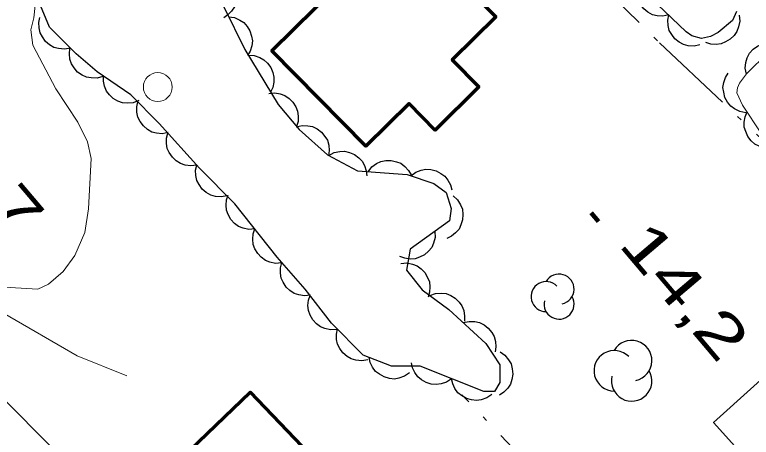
# Model space of a CAD drawing. Extents: x 386081 to 389416, y 5130568 to 5134082.
# Drawn here: x 387238.2 to 387289.3, y 5132090.8 to 5132120.1 of the extents above; entities that cross this region are included whole.
import ezdxf

# ---------------------------------------------------------------- set-up
doc = ezdxf.new("R2010")
doc.units = 0
doc.header["$LTSCALE"] = 1.2
doc.linetypes.add('DOT_DASHED', pattern=[7.7, 5, -1.2, 0.3, -1.2])
for name, color, linetype, lineweight in [('19', 7, 'Continuous', 13), ('2', 7, 'Continuous', 13), ('3', 7, 'Continuous', 140), ('31', 7, 'Continuous', 70), ('36', 7, 'Continuous', 13), ('41', 7, 'DOT_DASHED', 25), ('44', 7, 'Continuous', 25)]:
    doc.layers.add(name, color=color, linetype=linetype, lineweight=lineweight)

msp = doc.modelspace()

# ---------------------------------------------------------------- linework, layer by layer
at = {"layer": '19'}
for points in [[(387245.95, 5132095.05), (387242.49, 5132096.42), (387237.39, 5132099.38), (387233.93, 5132101.69), (387228.29, 5132106), (387224.02, 5132110.16), (387220.07, 5132114.17), (387217.54, 5132117.13), (387216.36, 5132118.88), (387215.85, 5132119.97), (387215.6, 5132120.86), (387215.78, 5132122.18)], [(387210.56, 5132117.01), (387211.98, 5132117.09), (387213.59, 5132116.8), (387216.05, 5132114.97), (387223.73, 5132106.84), (387228.61, 5132102.23), (387241.12, 5132089.7)]]:
    msp.add_lwpolyline(points, dxfattribs=at)
at = {"layer": '2'}
msp.add_lwpolyline([(387235.5, 5132101.3), (387239.76, 5132101.04), (387240.5, 5132101.4), (387241.52, 5132102.28), (387242.35, 5132103.38), (387243.04, 5132104.98), (387243.28, 5132106.63), (387243.47, 5132110.12), (387243.21, 5132111.26), (387242.54, 5132112.63), (387241.01, 5132114.94), (387239.42, 5132117.97), (387239.28, 5132119.05), (387239.49, 5132119.87), (387239.69, 5132121.82)], dxfattribs=at)
at = {"layer": '3'}
msp.add_line((387278.19, 5132106.35), (387278.7, 5132105.74), dxfattribs=at)
at = {"layer": '31'}
for points in [[(387265.1, 5132126.53), (387271.58, 5132119.94), (387268.55, 5132116.96), (387270.4, 5132115.08), (387267.36, 5132112.09), (387265.56, 5132113.92), (387262.55, 5132110.96), (387256.02, 5132117.59)], [(387260.68, 5132087.48), (387251.72, 5132078.9), (387245.57, 5132085.33), (387254.52, 5132093.91)]]:
    msp.add_lwpolyline(points, close=True, dxfattribs=at)
at = {"layer": '31', "lineweight": 35}
msp.add_lwpolyline([(387292.52, 5132097.06), (387286.7, 5132091.81), (387291.12, 5132086.9), (387296.95, 5132092.14)], close=True, dxfattribs=at)
at = {"layer": '36'}
msp.add_circle((387248.098, 5132115.07), 1, dxfattribs=at)
at = {"layer": '41'}
for points in [[(387270.69, 5132130.26), (387282.94, 5132118.13), (387290.05, 5132111.45), (387297.4, 5132104.76), (387304.39, 5132097.95)], [(387281.46, 5132080.86), (387276.07, 5132086.55), (387269.22, 5132093.73)]]:
    msp.add_lwpolyline(points, dxfattribs=at)
at = {"layer": '44', "linetype": 'DOT_DASHED'}
for points in [[(387288.29, 5132120.32), (387288.02, 5132119.68), (387287.02, 5132118.86), (387286.49, 5132118.57), (387285.87, 5132118.43), (387285.18, 5132118.62), (387284.8, 5132118.9), (387280.3, 5132123.22)], [(387252.68, 5132120.63), (387254.14, 5132117.67), (387256.45, 5132113.85), (387257.92, 5132112.12), (387259.88, 5132110.38), (387261.97, 5132109.26), (387265.42, 5132109), (387267.26, 5132108.37), (387268.12, 5132107.75), (387268.48, 5132106.64), (387268.35, 5132105.78), (387265.63, 5132103.83), (387265.37, 5132102.36), (387266.47, 5132101), (387268.31, 5132099.64), (387270.89, 5132097.28), (387271.86, 5132095.8), (387271.85, 5132094.57), (387271.48, 5132093.96), (387270.74, 5132093.96), (387266.31, 5132095.71), (387264.34, 5132095.72), (387262.37, 5132096.47), (387260.17, 5132098.7), (387258.34, 5132101.05), (387256.38, 5132103.27), (387253.45, 5132106.98), (387251, 5132109.45), (387248.19, 5132112.54), (387246.23, 5132114.52), (387243.9, 5132116.13), (387242.43, 5132117.37), (387240.59, 5132119.22), (387239.5, 5132121.81)]]:
    msp.add_lwpolyline(points, dxfattribs=at)
at = {"layer": '44'}
for points in [[(387252.69, 5132122.87), (387253.04, 5132122.63), (387253.29, 5132122.32), (387253.46, 5132122.03), (387253.55, 5132121.69), (387253.58, 5132121.32), (387253.51, 5132120.95), (387253.42, 5132120.63), (387253.23, 5132120.34), (387252.97, 5132120.07), (387252.68, 5132119.87)], [(387283.58, 5132120.07), (387283.17, 5132119.98), (387282.77, 5132120.02), (387282.45, 5132120.09), (387282.14, 5132120.26), (387281.85, 5132120.49), (387281.62, 5132120.8), (387281.46, 5132121.08), (387281.38, 5132121.42), (387281.36, 5132121.79), (387281.42, 5132122.15)], [(387253.02, 5132119.95), (387253.43, 5132119.89), (387253.8, 5132119.72), (387254.08, 5132119.54), (387254.31, 5132119.28), (387254.5, 5132118.96), (387254.61, 5132118.6), (387254.67, 5132118.28), (387254.63, 5132117.93), (387254.52, 5132117.57), (387254.34, 5132117.26)], [(387285.75, 5132117.99), (387285.34, 5132117.9), (387284.93, 5132117.94), (387284.61, 5132118.01), (387284.3, 5132118.18), (387284.01, 5132118.41), (387283.79, 5132118.72), (387283.62, 5132119), (387283.54, 5132119.34), (387283.52, 5132119.71), (387283.58, 5132120.07)], [(387288.48, 5132120.05), (387288.52, 5132119.64), (387288.43, 5132119.24), (387288.32, 5132118.93), (387288.12, 5132118.64), (387287.85, 5132118.39), (387287.52, 5132118.2), (387287.22, 5132118.06), (387286.87, 5132118.03), (387286.5, 5132118.05), (387286.16, 5132118.15)], [(387242.03, 5132117.77), (387241.62, 5132117.69), (387241.21, 5132117.74), (387240.89, 5132117.82), (387240.59, 5132117.99), (387240.31, 5132118.23), (387240.09, 5132118.55), (387239.93, 5132118.83), (387239.86, 5132119.18), (387239.85, 5132119.55), (387239.91, 5132119.9)], [(387288.98, 5132115.97), (387288.9, 5132116.38), (387288.94, 5132116.78), (387289.02, 5132117.1), (387289.2, 5132117.41), (387289.44, 5132117.69), (387289.75, 5132117.91), (387290.04, 5132118.07), (387290.38, 5132118.14), (387290.75, 5132118.15), (387291.11, 5132118.08)], [(387244.29, 5132115.8), (387243.89, 5132115.69), (387243.48, 5132115.7), (387243.15, 5132115.75), (387242.84, 5132115.9), (387242.53, 5132116.11), (387242.29, 5132116.4), (387242.1, 5132116.67), (387242, 5132117.01), (387241.96, 5132117.38), (387242, 5132117.74)], [(387254.38, 5132117.28), (387254.8, 5132117.25), (387255.18, 5132117.12), (387255.47, 5132116.96), (387255.72, 5132116.72), (387255.94, 5132116.42), (387256.08, 5132116.07), (387256.17, 5132115.75), (387256.16, 5132115.4), (387256.08, 5132115.04), (387255.93, 5132114.71)], [(387246.79, 5132114.14), (387246.4, 5132113.98), (387245.99, 5132113.95), (387245.66, 5132113.97), (387245.33, 5132114.09), (387245.01, 5132114.27), (387244.74, 5132114.54), (387244.53, 5132114.79), (387244.4, 5132115.12), (387244.32, 5132115.48), (387244.32, 5132115.84)], [(387288.93, 5132113.29), (387288.52, 5132113.37), (387288.16, 5132113.55), (387287.89, 5132113.74), (387287.67, 5132114.02), (387287.49, 5132114.34), (387287.4, 5132114.71), (387287.35, 5132115.03), (387287.41, 5132115.38), (387287.53, 5132115.73), (387287.72, 5132116.04)], [(387255.8, 5132114.62), (387256.22, 5132114.66), (387256.61, 5132114.59), (387256.93, 5132114.48), (387257.22, 5132114.28), (387257.48, 5132114.02), (387257.68, 5132113.69), (387257.81, 5132113.4), (387257.85, 5132113.05), (387257.84, 5132112.68), (387257.74, 5132112.33)], [(387248.82, 5132111.91), (387248.41, 5132111.83), (387248, 5132111.87), (387247.68, 5132111.95), (387247.38, 5132112.13), (387247.1, 5132112.37), (387246.88, 5132112.68), (387246.72, 5132112.97), (387246.65, 5132113.32), (387246.64, 5132113.69), (387246.71, 5132114.04)], [(387290.68, 5132110.84), (387290.26, 5132110.85), (387289.87, 5132110.97), (387289.57, 5132111.11), (387289.31, 5132111.34), (387289.08, 5132111.63), (387288.93, 5132111.98), (387288.82, 5132112.29), (387288.82, 5132112.64), (387288.88, 5132113.01), (387289.02, 5132113.34)], [(387257.72, 5132112.3), (387258.12, 5132112.41), (387258.53, 5132112.39), (387258.85, 5132112.33), (387259.17, 5132112.17), (387259.46, 5132111.95), (387259.7, 5132111.65), (387259.88, 5132111.38), (387259.97, 5132111.04), (387260.01, 5132110.67), (387259.96, 5132110.31)], [(387250.81, 5132109.66), (387250.39, 5132109.6), (387249.99, 5132109.66), (387249.68, 5132109.76), (387249.38, 5132109.95), (387249.11, 5132110.2), (387248.9, 5132110.52), (387248.76, 5132110.81), (387248.7, 5132111.16), (387248.7, 5132111.53), (387248.79, 5132111.88)], [(387259.97, 5132110.33), (387260.34, 5132110.52), (387260.74, 5132110.6), (387261.07, 5132110.62), (387261.41, 5132110.54), (387261.75, 5132110.39), (387262.06, 5132110.16), (387262.29, 5132109.93), (387262.46, 5132109.62), (387262.58, 5132109.27), (387262.62, 5132108.91)], [(387262.7, 5132109.2), (387262.96, 5132109.53), (387263.3, 5132109.76), (387263.59, 5132109.91), (387263.94, 5132109.98), (387264.3, 5132109.98), (387264.68, 5132109.89), (387264.98, 5132109.78), (387265.26, 5132109.56), (387265.51, 5132109.29), (387265.69, 5132108.98)], [(387252.91, 5132107.52), (387252.5, 5132107.45), (387252.1, 5132107.49), (387251.78, 5132107.57), (387251.47, 5132107.75), (387251.19, 5132107.99), (387250.97, 5132108.3), (387250.81, 5132108.58), (387250.74, 5132108.93), (387250.73, 5132109.3), (387250.8, 5132109.65)], [(387265.68, 5132108.91), (387266.01, 5132109.16), (387266.39, 5132109.3), (387266.72, 5132109.37), (387267.07, 5132109.35), (387267.43, 5132109.26), (387267.76, 5132109.08), (387268.03, 5132108.89), (387268.25, 5132108.61), (387268.42, 5132108.29), (387268.52, 5132107.94)], [(387254.84, 5132105.23), (387254.42, 5132105.2), (387254.02, 5132105.28), (387253.71, 5132105.4), (387253.43, 5132105.61), (387253.18, 5132105.88), (387252.99, 5132106.22), (387252.87, 5132106.52), (387252.84, 5132106.87), (387252.87, 5132107.24), (387252.98, 5132107.58)], [(387268.61, 5132107.53), (387268.92, 5132107.24), (387269.13, 5132106.89), (387269.26, 5132106.59), (387269.29, 5132106.24), (387269.27, 5132105.87), (387269.15, 5132105.51), (387269.02, 5132105.21), (387268.78, 5132104.95), (387268.49, 5132104.72), (387268.17, 5132104.56)], [(387256.69, 5132102.87), (387256.28, 5132102.84), (387255.88, 5132102.93), (387255.57, 5132103.04), (387255.29, 5132103.26), (387255.04, 5132103.52), (387254.85, 5132103.86), (387254.73, 5132104.16), (387254.7, 5132104.51), (387254.73, 5132104.88), (387254.84, 5132105.23)], [(387267.35, 5132105.06), (387267.36, 5132104.64), (387267.25, 5132104.25), (387267.12, 5132103.95), (387266.9, 5132103.68), (387266.62, 5132103.44), (387266.27, 5132103.27), (387265.97, 5132103.16), (387265.62, 5132103.14), (387265.25, 5132103.19), (387264.91, 5132103.31)], [(387258.7, 5132100.64), (387258.29, 5132100.59), (387257.89, 5132100.65), (387257.57, 5132100.75), (387257.28, 5132100.95), (387257.01, 5132101.2), (387256.81, 5132101.53), (387256.67, 5132101.82), (387256.62, 5132102.17), (387256.63, 5132102.54), (387256.72, 5132102.89)], [(387264.99, 5132102.83), (387265.4, 5132102.87), (387265.8, 5132102.78), (387266.11, 5132102.67), (387266.4, 5132102.46), (387266.65, 5132102.2), (387266.84, 5132101.86), (387266.97, 5132101.56), (387267, 5132101.21), (387266.98, 5132100.84), (387266.87, 5132100.5)], [(387260.52, 5132098.25), (387260.1, 5132098.22), (387259.71, 5132098.32), (387259.4, 5132098.43), (387259.12, 5132098.65), (387258.87, 5132098.92), (387258.68, 5132099.25), (387258.56, 5132099.56), (387258.53, 5132099.91), (387258.56, 5132100.28), (387258.68, 5132100.62)], [(387266.99, 5132100.62), (387267.38, 5132100.76), (387267.79, 5132100.77), (387268.12, 5132100.75), (387268.44, 5132100.62), (387268.76, 5132100.42), (387269.02, 5132100.15), (387269.22, 5132099.89), (387269.35, 5132099.56), (387269.41, 5132099.19), (387269.4, 5132098.83)], [(387269.31, 5132098.73), (387269.72, 5132098.82), (387270.12, 5132098.8), (387270.45, 5132098.73), (387270.76, 5132098.57), (387271.05, 5132098.35), (387271.29, 5132098.04), (387271.46, 5132097.77), (387271.55, 5132097.43), (387271.58, 5132097.06), (387271.52, 5132096.7)], [(387262.68, 5132096.16), (387262.27, 5132096.08), (387261.86, 5132096.13), (387261.54, 5132096.21), (387261.24, 5132096.39), (387260.96, 5132096.63), (387260.74, 5132096.94), (387260.58, 5132097.23), (387260.51, 5132097.57), (387260.5, 5132097.94), (387260.57, 5132098.3)], [(387271.87, 5132096.71), (387272.21, 5132096.47), (387272.46, 5132096.16), (387272.63, 5132095.87), (387272.72, 5132095.53), (387272.75, 5132095.16), (387272.68, 5132094.79), (387272.59, 5132094.47), (387272.4, 5132094.18), (387272.14, 5132093.91), (387271.84, 5132093.71)], [(387265.58, 5132095.25), (387265.24, 5132095.01), (387264.85, 5132094.88), (387264.53, 5132094.82), (387264.18, 5132094.86), (387263.82, 5132094.96), (387263.49, 5132095.15), (387263.23, 5132095.35), (387263.02, 5132095.63), (387262.86, 5132095.96), (387262.78, 5132096.32)], [(387268.5, 5132094.84), (387268.16, 5132094.61), (387267.77, 5132094.49), (387267.44, 5132094.43), (387267.09, 5132094.47), (387266.74, 5132094.58), (387266.41, 5132094.77), (387266.15, 5132094.97), (387265.95, 5132095.26), (387265.79, 5132095.59), (387265.71, 5132095.95)], [(387271.29, 5132093.74), (387270.95, 5132093.51), (387270.56, 5132093.38), (387270.23, 5132093.33), (387269.89, 5132093.37), (387269.53, 5132093.47), (387269.2, 5132093.67), (387268.94, 5132093.87), (387268.74, 5132094.16), (387268.58, 5132094.49), (387268.5, 5132094.84)]]:
    msp.add_lwpolyline(points, dxfattribs=at)
at = {"layer": '44', "linetype": 'DOT_DASHED', "lineweight": 13}
msp.add_lwpolyline([(387290.03, 5132111.82), (387288.7, 5132113.82), (387288.32, 5132114.68), (387288.35, 5132115.01), (387288.5, 5132115.34), (387288.99, 5132115.98), (387290.61, 5132117.59)], dxfattribs=at)
at = {"layer": '44'}
for centre, radius, start, end in [((387275.965, 5132101.055), 1.042, 282.2692, 149.7263), ((387275.069, 5132100.534), 1.042, 44.1154, 269.804), ((387275.965, 5132100.013), 1.042, 166.9369, 29.6212), ((387281.007, 5132096.095), 1.405, 282.2692, 149.7263), ((387279.798, 5132095.392), 1.405, 44.1154, 269.804), ((387281.007, 5132094.689), 1.405, 166.9369, 29.6212)]:
    msp.add_arc(centre, radius, start, end, dxfattribs=at)

# ---------------------------------------------------------------- texts
at = {"layer": '3'}
for s, width, p in [('13,7   ', 1.35, (387231.3, 5132112.48)), ('14,2   ', 1.4, (387280.02, 5132104.13))]:
    msp.add_text(s, height=3, rotation=310.294, dxfattribs=dict(at, width=width)).set_placement(p)

doc.saveas('drawing.dxf')
